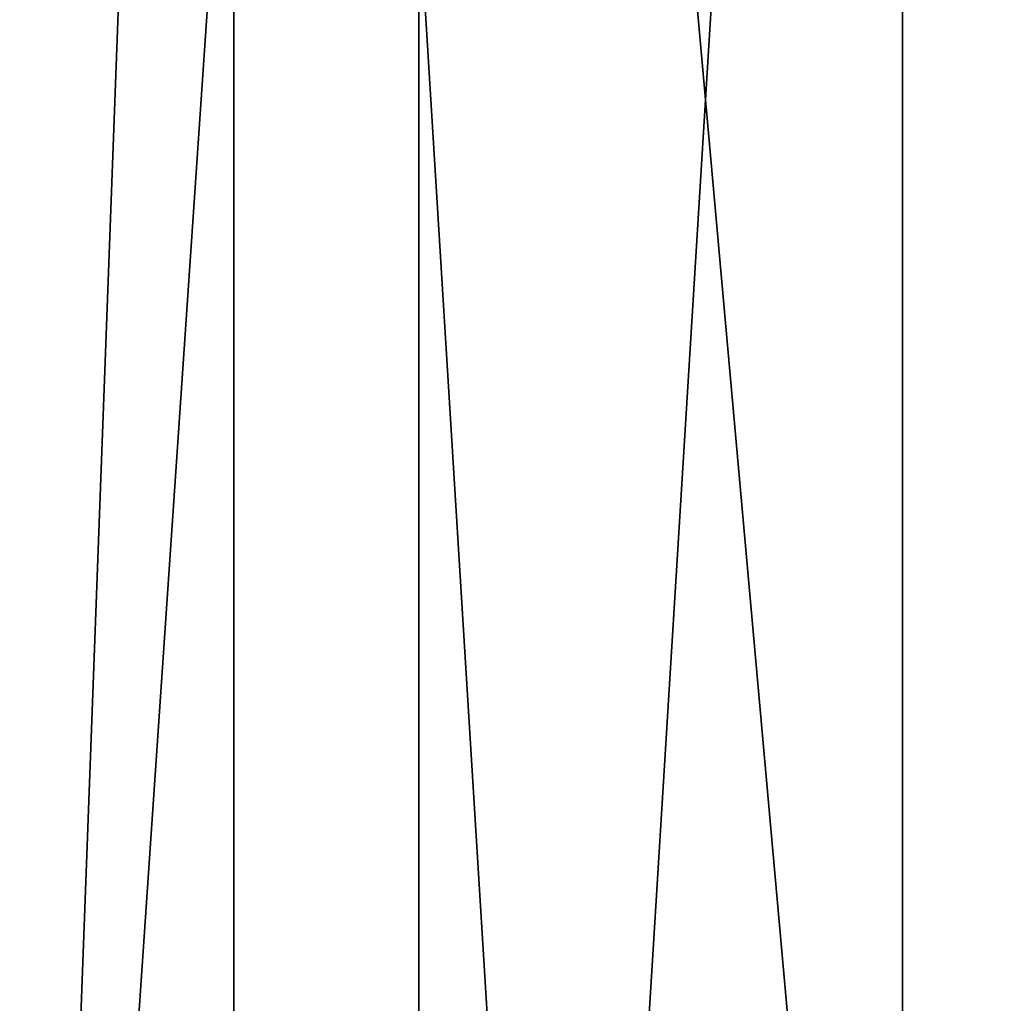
# Model space of a CAD drawing. Extents: x 143 to 263, y -61 to 82.
# Tile 331 of 656: x 155.47 to 157.39, y 74.22 to 76.14. Entities that reach past the tile are written whole.
import ezdxf

# ---------------------------------------------------------------- set-up
doc = ezdxf.new("R2010")
doc.units = 0
doc.header["$LTSCALE"] = 25.4
doc.layers.get('0').update_dxf_attribs({"color": 13, "linetype": 'CONTINUOUS'})

# ---------------------------------------------------------------- blocks, each defined once
blk = doc.blocks.new('ICE-BALL-8126_STL')
at = {"color": 41}
for p, q in [((0, -46.6683, 80.0383), (21.2, -46.6683, 80.0383)), ((0, -46.6683, 80.0383), (21.2, -46.6683, 80.0383)), ((0, -46.6683, 109.8275), (21.2, -46.6683, 109.8275)), ((0, -46.6683, 109.8275), (21.2, -46.6683, 109.8275)), ((0, -47.6132, 112.5705), (23, -47.6132, 112.5705)), ((0, -47.6132, 112.5705), (23, -47.6132, 112.5705)), ((23, -47.6132, 77.2953), (0, -47.6132, 77.2953)), ((23, -47.6132, 77.2953), (0, -47.6132, 77.2953)), ((0, -47.9741, 84.9116), (21.2, -47.9741, 84.9116)), ((0, -47.9741, 84.9116), (21.2, -47.9741, 84.9116)), ((0, -47.9741, 104.9543), (21.2, -47.9741, 104.9543)), ((0, -47.9741, 104.9543), (21.2, -47.9741, 104.9543))]:
    blk.add_line(p, q, dxfattribs=at)
mesh = blk.add_polyface(dxfattribs=at)
corners = [(0, -46.6683, 80.0383), (21.2, -44.8602, 75.3282), (0, -44.8602, 75.3282), (21.2, -46.6683, 80.0383)]
mesh.append_faces([[corners[k] for k in face] for face in [(0, 1, 2), (1, 0, 3)]], dxfattribs={"vtx0": -1, "color": 41})
mesh = blk.add_polyface(dxfattribs=at)
corners = [(0, -44.8602, 114.5376), (21.2, -46.6683, 109.8275), (0, -46.6683, 109.8275), (21.2, -44.8602, 114.5376)]
mesh.append_faces([[corners[k] for k in face] for face in [(0, 1, 2), (1, 0, 3)]], dxfattribs={"vtx0": -1, "color": 41})
mesh = blk.add_polyface(dxfattribs=at)
corners = [(23, -45.5517, 117.2876), (0, -47.6132, 112.5705), (23, -47.6132, 112.5705), (0, -45.5517, 117.2876)]
mesh.append_faces([[corners[k] for k in face] for face in [(0, 1, 2), (1, 0, 3)]], dxfattribs={"vtx0": -1, "color": 41})
mesh = blk.add_polyface(dxfattribs=at)
corners = [(23, -47.6132, 77.2953), (0, -45.5517, 72.5782), (23, -45.5517, 72.5782), (0, -47.6132, 77.2953)]
mesh.append_faces([[corners[k] for k in face] for face in [(0, 1, 2), (1, 0, 3)]], dxfattribs={"vtx0": -1, "color": 41})
mesh = blk.add_polyface(dxfattribs=at)
corners = [(0, -47.9741, 84.9116), (21.2, -46.6683, 80.0383), (0, -46.6683, 80.0383), (21.2, -47.9741, 84.9116)]
mesh.append_faces([[corners[k] for k in face] for face in [(0, 1, 2), (1, 0, 3)]], dxfattribs={"vtx0": -1, "color": 41})
mesh = blk.add_polyface(dxfattribs=at)
corners = [(0, -46.6683, 109.8275), (21.2, -47.9741, 104.9543), (0, -47.9741, 104.9543), (21.2, -46.6683, 109.8275)]
mesh.append_faces([[corners[k] for k in face] for face in [(0, 1, 2), (1, 0, 3)]], dxfattribs={"vtx0": -1, "color": 41})
mesh = blk.add_polyface(dxfattribs=at)
corners = [(23, -47.6132, 112.5705), (0, -49.1787, 107.6665), (23, -49.1787, 107.6665), (0, -47.6132, 112.5705)]
mesh.append_faces([[corners[k] for k in face] for face in [(0, 1, 2), (1, 0, 3)]], dxfattribs={"vtx0": -1, "color": 41})
mesh = blk.add_polyface(dxfattribs=at)
corners = [(23, -49.1787, 82.1994), (0, -47.6132, 77.2953), (23, -47.6132, 77.2953), (0, -49.1787, 82.1994)]
mesh.append_faces([[corners[k] for k in face] for face in [(0, 1, 2), (1, 0, 3)]], dxfattribs={"vtx0": -1, "color": 41})
mesh = blk.add_polyface(dxfattribs=at)
corners = [(0, -48.7633, 89.8946), (21.2, -47.9741, 84.9116), (0, -47.9741, 84.9116), (21.2, -48.7633, 89.8946)]
mesh.append_faces([[corners[k] for k in face] for face in [(0, 1, 2), (1, 0, 3)]], dxfattribs={"vtx0": -1, "color": 41})
mesh = blk.add_polyface(dxfattribs=at)
corners = [(0, -47.9741, 104.9543), (21.2, -48.7633, 99.9712), (0, -48.7633, 99.9712), (21.2, -47.9741, 104.9543)]
mesh.append_faces([[corners[k] for k in face] for face in [(0, 1, 2), (1, 0, 3)]], dxfattribs={"vtx0": -1, "color": 41})

msp = doc.modelspace()

# ---------------------------------------------------------------- block references
at = {"color": 0, "rotation": 270}
msp.add_blockref('ICE-BALL-8126_STL', (203.8636, 82.2326), dxfattribs=at)

doc.saveas('drawing.dxf')
